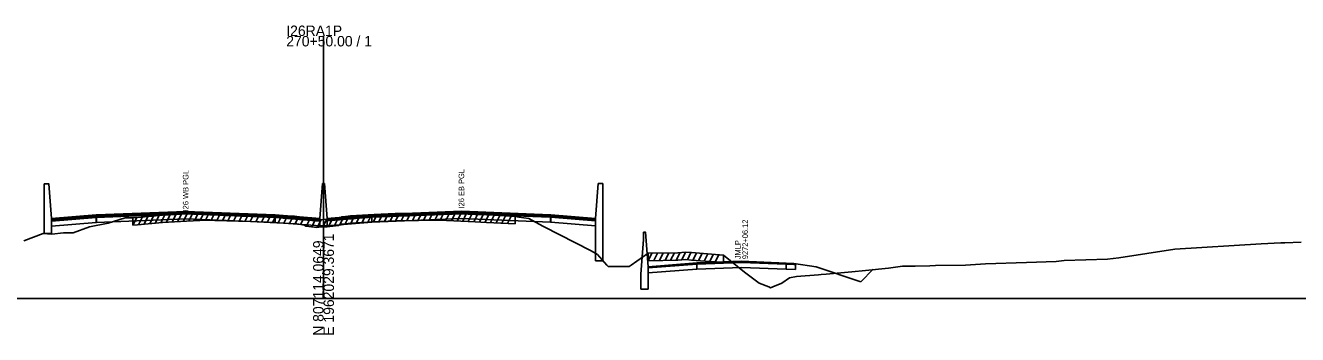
# Model space of a CAD drawing. Extents: x 1017 to 19997, y -1947 to 50737.
# Drawn here: x 10520 to 10861.4, y 20490.3 to 20573.4 of the extents above; entities that cross this region are included whole.
import ezdxf

# ---------------------------------------------------------------- set-up
doc = ezdxf.new("R2010")
doc.units = 0
for name, color, linetype in [('RD_GPK_XS_Cell', 7, 'Continuous'), ('RD_XS_Base', 7, 'Continuous'), ('RD_XS_ExGround', 7, 'Continuous'), ('RD_XS_ExPaveRet', 7, 'Continuous'), ('RD_XS_Greenside', 7, 'Continuous'), ('RD_XS_MedBWall', 7, 'Continuous'), ('RD_XS_Pave', 7, 'Continuous'), ('RD_XS_PaveOvlay', 7, 'Continuous'), ('RD_XS_TieSlope', 7, 'Continuous'), ('RD_XS_TX_Notes', 7, 'Continuous')]:
    doc.layers.add(name, color=color, linetype=linetype)

msp = doc.modelspace()

# ---------------------------------------------------------------- linework, layer by layer
at = {"layer": 'RD_GPK_XS_Cell'}
for p, q in [((10600, 20500), (10600, 20570.57)), ((10000, 20500), (10600, 20500)), ((10600, 20500), (11200, 20500))]:
    msp.add_line(p, q, dxfattribs=at)
at = {"layer": 'RD_XS_Base'}
for points in [[(10539, 20521.78), (10527, 20520.82)], [(10527, 20520.82), (10527, 20519.48)], [(10527, 20519.48), (10539, 20520.44)], [(10539, 20520.44), (10539, 20521.78)], [(10539.05, 20520.44), (10539, 20520.44)], [(10539.05, 20521.78), (10539.05, 20520.44)], [(10539.05, 20520.44), (10563, 20521.41), (10587, 20520.44)], [(10587, 20520.44), (10587, 20521.78)], [(10599, 20520.84), (10587, 20521.78)], [(10587, 20520.44), (10599, 20519.5)], [(10599, 20519.5), (10599, 20520.84)], [(10601, 20519.56), (10601, 20520.9)], [(10613, 20520.5), (10601, 20519.56)], [(10613, 20520.5), (10613, 20521.84)], [(10660.95, 20520.5), (10637, 20521.47), (10613, 20520.5)], [(10660.95, 20520.5), (10660.95, 20521.84)], [(10661, 20520.5), (10660.95, 20520.5)], [(10661, 20521.84), (10661, 20520.5)], [(10661, 20521.83), (10673, 20520.87)], [(10661, 20520.49), (10661, 20521.83)], [(10673, 20519.53), (10661, 20520.49)], [(10673, 20520.87), (10673, 20519.53)], [(10700.19, 20509.24), (10687.15, 20508.21)], [(10700.19, 20509.24), (10712.19, 20509.72), (10724.2, 20509.23)], [(10700.19, 20507.91), (10700.19, 20509.24)], [(10724.2, 20509.23), (10724.2, 20507.92)], [(10724.2, 20509.23), (10726.2, 20509.15), (10726.7, 20509.13)], [(10726.7, 20509.13), (10726.7, 20507.79)], [(10687.15, 20508.21), (10687.15, 20506.88)], [(10687.15, 20506.88), (10700.19, 20507.91)], [(10724.2, 20507.92), (10712.19, 20508.38), (10700.19, 20507.91)], [(10726.7, 20507.79), (10724.2, 20507.92)]]:
    msp.add_lwpolyline(points, dxfattribs=at)
at = {"layer": 'RD_XS_ExGround'}
msp.add_lwpolyline([(10519.53, 20515.54), (10524.73, 20517.48), (10527.06, 20517.28), (10530.22, 20517.65), (10532.82, 20517.68), (10537.16, 20519.26), (10542.22, 20520.24), (10546.8, 20521.71), (10547.47, 20521.7), (10547.88, 20521.71), (10548.85, 20521.7), (10550.05, 20521.81), (10556.79, 20522.43), (10563.19, 20522.79), (10568.57, 20523.09), (10570.86, 20523), (10580.41, 20522.68), (10589.23, 20522.26), (10592.18, 20522.12), (10592.85, 20522.04), (10594.89, 20521.75), (10595.23, 20521.42), (10597.55, 20521.17), (10598.01, 20521.12), (10598.78, 20521.16), (10600, 20521.24), (10600.99, 20521.29), (10601.71, 20521.37), (10604.02, 20521.61), (10604.27, 20521.78), (10604.64, 20521.78), (10604.93, 20521.95), (10605.27, 20521.99), (10607.24, 20522.27), (10613.6, 20522.58), (10619.25, 20522.85), (10625.48, 20522.98), (10631.12, 20523.08), (10640.72, 20522.63), (10643.76, 20522.48), (10645.74, 20522.37), (10651.4, 20522.05), (10652.46, 20521.9), (10655.07, 20521.53), (10656.89, 20520.55), (10659.07, 20519.39), (10671.8, 20512.79), (10673.56, 20511.82), (10676.02, 20508.93), (10676.44, 20508.59), (10679.2, 20508.59), (10682.01, 20508.6), (10682.54, 20509.01), (10687.15, 20512.16), (10695.12, 20512.32), (10697.2, 20512.46), (10698.75, 20512.33), (10707.33, 20511.66), (10712.96, 20507.12), (10716.95, 20504.12), (10719.54, 20503.16), (10720, 20502.92), (10720.6, 20503.16), (10723.05, 20504.12), (10725.02, 20505.53), (10726.9, 20505.9), (10732.88, 20506.36), (10733.6, 20506.42), (10734.88, 20506.53), (10741.76, 20507.18), (10745.46, 20507.57), (10751.59, 20508.2), (10755.42, 20508.73), (10756.71, 20508.72), (10758.83, 20508.72), (10762.72, 20508.79), (10764.24, 20508.88), (10772.27, 20508.96), (10777.64, 20509.33), (10788.63, 20509.71), (10796.67, 20509.99), (10798.8, 20510.2), (10810.45, 20510.54), (10813.48, 20510.96), (10828.51, 20513.29), (10851.69, 20514.67), (10856.94, 20514.97), (10857.97, 20514.93), (10862.38, 20515.14)], dxfattribs=at)
at = {"layer": 'RD_XS_ExPaveRet'}
for p, q in [((10562.35, 20520.74), (10563.38, 20522.8)), ((10563.85, 20520.82), (10564.88, 20522.88)), ((10565.35, 20520.91), (10566.38, 20522.97)), ((10566.85, 20520.99), (10567.88, 20523.05)), ((10568.35, 20521.08), (10569.34, 20523.06)), ((10569.85, 20521.04), (10570.83, 20523.01)), ((10571.35, 20520.99), (10572.33, 20522.95)), ((10572.85, 20520.94), (10573.83, 20522.9)), ((10574.35, 20520.89), (10575.33, 20522.85)), ((10575.85, 20520.83), (10576.83, 20522.8)), ((10577.35, 20520.78), (10578.33, 20522.75)), ((10616.35, 20520.71), (10617.37, 20522.76)), ((10617.85, 20520.78), (10618.87, 20522.83)), ((10619.35, 20520.85), (10620.36, 20522.87)), ((10620.85, 20520.88), (10621.86, 20522.9)), ((10622.35, 20520.91), (10623.36, 20522.93)), ((10623.85, 20520.94), (10624.86, 20522.96)), ((10625.35, 20520.97), (10626.36, 20522.99)), ((10626.85, 20521), (10627.86, 20523.02)), ((10628.35, 20521.03), (10629.36, 20523.05)), ((10629.85, 20521.05), (10630.86, 20523.07)), ((10631.35, 20521.07), (10632.32, 20523.02)), ((10632.85, 20521), (10633.82, 20522.95)), ((10634.35, 20520.93), (10635.32, 20522.88)), ((10635.85, 20520.86), (10636.82, 20522.81)), ((10548.85, 20519.7), (10549.9, 20521.8)), ((10548.85, 20519.7), (10548.85, 20521.7)), ((10548.85, 20519.7), (10550.05, 20519.81)), ((10550.05, 20519.81), (10556.79, 20520.43)), ((10550.35, 20519.84), (10551.39, 20521.94)), ((10551.85, 20519.98), (10552.89, 20522.07)), ((10553.35, 20520.12), (10554.39, 20522.21)), ((10554.85, 20520.25), (10555.89, 20522.35)), ((10556.35, 20520.39), (10557.38, 20522.46)), ((10556.79, 20520.43), (10563.19, 20520.79)), ((10557.85, 20520.49), (10558.88, 20522.55)), ((10559.35, 20520.57), (10560.38, 20522.63)), ((10560.85, 20520.66), (10561.88, 20522.71)), ((10563.19, 20520.79), (10568.57, 20521.09)), ((10568.57, 20521.09), (10570.86, 20521)), ((10570.86, 20521), (10580.41, 20520.68)), ((10578.85, 20520.73), (10579.83, 20522.7)), ((10580.35, 20520.68), (10581.32, 20522.64)), ((10580.41, 20520.68), (10589.23, 20520.26)), ((10581.85, 20520.61), (10582.82, 20522.56)), ((10583.35, 20520.54), (10584.32, 20522.49)), ((10584.85, 20520.47), (10585.82, 20522.42)), ((10586.35, 20520.4), (10587.32, 20522.35)), ((10587.85, 20520.33), (10588.82, 20522.28)), ((10589.23, 20520.26), (10592.18, 20520.12)), ((10589.35, 20520.26), (10590.32, 20522.21)), ((10590.85, 20520.19), (10591.82, 20522.14)), ((10592.18, 20520.12), (10592.85, 20520.04)), ((10592.35, 20520.1), (10593.28, 20521.98)), ((10592.85, 20520.04), (10594.89, 20519.75)), ((10593.85, 20519.9), (10594.78, 20521.77)), ((10594.89, 20519.75), (10595.23, 20519.42)), ((10595.23, 20519.42), (10597.55, 20519.17)), ((10595.35, 20519.4), (10596.3, 20521.3)), ((10596.85, 20519.24), (10597.8, 20521.14)), ((10598.35, 20519.14), (10599.38, 20521.2)), ((10599.85, 20519.23), (10600.88, 20521.29)), ((10600.99, 20519.29), (10601.71, 20519.37)), ((10601.35, 20519.33), (10602.4, 20521.44)), ((10601.71, 20519.37), (10604.02, 20519.61)), ((10602.85, 20519.49), (10603.9, 20521.6)), ((10604.02, 20519.61), (10604.27, 20519.78)), ((10604.27, 20519.78), (10604.64, 20519.78)), ((10604.35, 20519.78), (10605.47, 20522.02)), ((10604.64, 20519.78), (10604.93, 20519.95)), ((10604.93, 20519.95), (10605.27, 20519.99)), ((10605.27, 20519.99), (10607.24, 20520.27)), ((10605.85, 20520.07), (10606.92, 20522.23)), ((10607.24, 20520.27), (10613.6, 20520.58)), ((10607.35, 20520.28), (10608.37, 20522.33)), ((10608.85, 20520.35), (10609.87, 20522.4)), ((10610.35, 20520.42), (10611.37, 20522.47)), ((10611.85, 20520.49), (10612.87, 20522.54)), ((10613.35, 20520.57), (10614.37, 20522.62)), ((10613.6, 20520.58), (10619.25, 20520.85)), ((10614.85, 20520.64), (10615.87, 20522.69)), ((10619.25, 20520.85), (10625.48, 20520.98)), ((10625.48, 20520.98), (10631.12, 20521.08)), ((10631.12, 20521.08), (10640.72, 20520.63)), ((10637.35, 20520.79), (10638.32, 20522.74)), ((10638.85, 20520.72), (10639.82, 20522.67)), ((10640.35, 20520.65), (10641.32, 20522.6)), ((10640.72, 20520.63), (10643.76, 20520.48)), ((10641.85, 20520.58), (10642.82, 20522.53)), ((10643.35, 20520.5), (10644.32, 20522.45)), ((10643.76, 20520.48), (10645.74, 20520.37)), ((10644.85, 20520.42), (10645.82, 20522.37)), ((10645.74, 20520.37), (10651.4, 20520.05)), ((10646.35, 20520.34), (10647.32, 20522.28)), ((10647.85, 20520.25), (10648.82, 20522.2)), ((10649.35, 20520.17), (10650.32, 20522.11)), ((10651.4, 20522.05), (10651.4, 20520.05)), ((10597.55, 20519.17), (10598.01, 20519.12)), ((10598.01, 20519.12), (10598.78, 20519.16)), ((10598.78, 20519.16), (10600, 20519.24)), ((10600, 20519.24), (10600.99, 20519.29)), ((10687.15, 20510.16), (10688.16, 20512.18)), ((10687.15, 20510.16), (10687.15, 20512.16)), ((10687.15, 20510.16), (10695.12, 20510.32)), ((10688.65, 20510.19), (10689.66, 20512.21)), ((10690.15, 20510.22), (10691.16, 20512.24)), ((10691.65, 20510.25), (10692.66, 20512.27)), ((10693.15, 20510.28), (10694.16, 20512.3)), ((10694.65, 20510.31), (10695.68, 20512.36)), ((10695.12, 20510.32), (10697.2, 20510.46)), ((10696.15, 20510.39), (10697.19, 20512.46)), ((10697.2, 20510.46), (10698.75, 20510.33)), ((10697.65, 20510.42), (10698.61, 20512.34)), ((10698.75, 20510.33), (10707.33, 20509.66)), ((10699.15, 20510.3), (10700.12, 20512.22)), ((10700.65, 20510.18), (10701.62, 20512.1)), ((10702.15, 20510.06), (10703.12, 20511.99)), ((10703.65, 20509.95), (10704.62, 20511.87)), ((10705.15, 20509.83), (10706.12, 20511.75)), ((10707.33, 20511.66), (10707.33, 20509.66))]:
    msp.add_line(p, q, dxfattribs=at)
at = {"layer": 'RD_XS_Greenside'}
for points in [[(10726.2, 20509.46), (10732.2, 20508.5)], [(10732.2, 20508.5), (10744.2, 20504.49)]]:
    msp.add_lwpolyline(points, dxfattribs=at)
at = {"layer": 'RD_XS_MedBWall'}
for points in [[(10525, 20517.46), (10525, 20530.84)], [(10525, 20530.84), (10526.25, 20530.84), (10527, 20521.5)], [(10599, 20521.5), (10599.75, 20530.89), (10600.25, 20530.89), (10601, 20521.55)], [(10675, 20530.89), (10673.75, 20530.89), (10673, 20521.55)], [(10675, 20510.13), (10675, 20530.89)], [(10527, 20521.5), (10527, 20517.46)], [(10599, 20519.5), (10599, 20521.5)], [(10601, 20519.5), (10599, 20519.5)], [(10601, 20521.55), (10601, 20519.5)], [(10673, 20521.55), (10673, 20510.13)], [(10527, 20517.46), (10525, 20517.46)], [(10687.15, 20508.53), (10686.4, 20517.87), (10685.9, 20517.87)], [(10685.9, 20517.87), (10685.9, 20515.87)], [(10685.9, 20515.87), (10685.15, 20506.53)], [(10673, 20510.13), (10675, 20510.13)], [(10685.15, 20506.53), (10685.15, 20502.53)], [(10687.15, 20502.53), (10687.15, 20508.53)], [(10685.15, 20502.53), (10687.15, 20502.53)]]:
    msp.add_lwpolyline(points, dxfattribs=at)
at = {"layer": 'RD_XS_Pave'}
for points in [[(10539.05, 20522.12), (10563, 20523.08), (10587, 20522.12)], [(10587, 20521.78), (10563, 20522.75), (10539.05, 20521.78)], [(10660.95, 20522.18), (10637, 20523.14), (10613, 20522.18)], [(10613, 20521.84), (10637, 20522.81), (10660.95, 20521.84)], [(10539, 20522.12), (10527, 20521.16)], [(10527, 20521.16), (10527, 20520.82)], [(10539, 20521.78), (10539, 20522.12)], [(10539.05, 20521.78), (10539, 20521.78)], [(10539.05, 20521.78), (10539.05, 20522.12)], [(10587, 20522.12), (10587, 20521.78)], [(10587, 20522.12), (10599, 20521.18)], [(10599, 20521.18), (10599, 20520.84)], [(10613, 20522.18), (10601, 20521.24)], [(10601, 20520.9), (10613, 20521.84)], [(10601, 20521.24), (10601, 20520.9)], [(10613, 20522.18), (10613, 20521.84)], [(10660.95, 20521.84), (10660.95, 20522.18)], [(10660.95, 20522.18), (10661, 20522.18)], [(10661, 20521.84), (10660.95, 20521.84)], [(10661, 20522.18), (10661, 20521.84)], [(10661, 20521.83), (10661, 20522.17)], [(10673, 20521.21), (10673, 20520.87)]]:
    msp.add_lwpolyline(points, dxfattribs=at)
at = {"layer": 'RD_XS_PaveOvlay'}
for points in [[(10539.05, 20522.46), (10563, 20523.42), (10587, 20522.46)], [(10660.95, 20522.51), (10637, 20523.47), (10613, 20522.51)], [(10539, 20522.46), (10527, 20521.5)], [(10527, 20521.5), (10527, 20521.16)], [(10539.05, 20522.46), (10539, 20522.46)], [(10539, 20522.46), (10539, 20522.12)], [(10539, 20522.12), (10539.05, 20522.12)], [(10539.05, 20522.12), (10539.05, 20522.46)], [(10587, 20522.46), (10587, 20522.12)], [(10587, 20522.46), (10599, 20521.5)], [(10599, 20521.5), (10599, 20521.18)], [(10613, 20522.51), (10601, 20521.55)], [(10601, 20521.55), (10601, 20521.24)], [(10613, 20522.51), (10613, 20522.18)], [(10660.95, 20522.18), (10660.95, 20522.51)], [(10660.95, 20522.51), (10661, 20522.51)], [(10661, 20522.51), (10661, 20522.18)], [(10661, 20522.51), (10673, 20521.55)], [(10661, 20522.17), (10661, 20522.51)], [(10673, 20521.21), (10661, 20522.17)], [(10673, 20521.55), (10673, 20521.21)], [(10700.19, 20509.56), (10687.15, 20508.53)], [(10687.15, 20508.21), (10700.19, 20509.24)], [(10700.19, 20509.56), (10712.19, 20510.03), (10724.2, 20509.55)], [(10724.2, 20509.23), (10712.19, 20509.72), (10700.19, 20509.24)], [(10700.19, 20509.24), (10700.19, 20509.56)], [(10724.2, 20509.55), (10724.2, 20509.23)], [(10724.2, 20509.55), (10726.2, 20509.46)], [(10726.2, 20509.15), (10724.2, 20509.23)], [(10726.2, 20509.46), (10726.2, 20509.15)], [(10687.15, 20508.53), (10687.15, 20508.21)]]:
    msp.add_lwpolyline(points, dxfattribs=at)
at = {"layer": 'RD_XS_TieSlope'}
msp.add_lwpolyline([(10744.2, 20504.49), (10747.56, 20507.85)], dxfattribs=at)

# ---------------------------------------------------------------- texts
at = {"layer": 'RD_GPK_XS_Cell'}
for s, p in [('270+50.00 / 1', (10590, 20567.77)), ('I26RA1P', (10590, 20570.57))]:
    msp.add_text(s, height=2.8, dxfattribs=at).set_placement(p)
for s, p in [('E 1962029.3671', (10602.8, 20490)), ('N 807114.0649', (10600, 20490))]:
    msp.add_text(s, height=2.8, rotation=90, dxfattribs=at).set_placement(p)
at = {"layer": 'RD_XS_TX_Notes'}
for s, p in [('I26 WB PGL', (10563.75, 20523.42)), ('I26 EB PGL', (10637.75, 20524.21)), (' 9272+06.12', (10713.92, 20510.01)), (' JMLP', (10711.96, 20510.01))]:
    msp.add_text(s, height=1.5, rotation=90, dxfattribs=at).set_placement(p)

doc.saveas('drawing.dxf')
